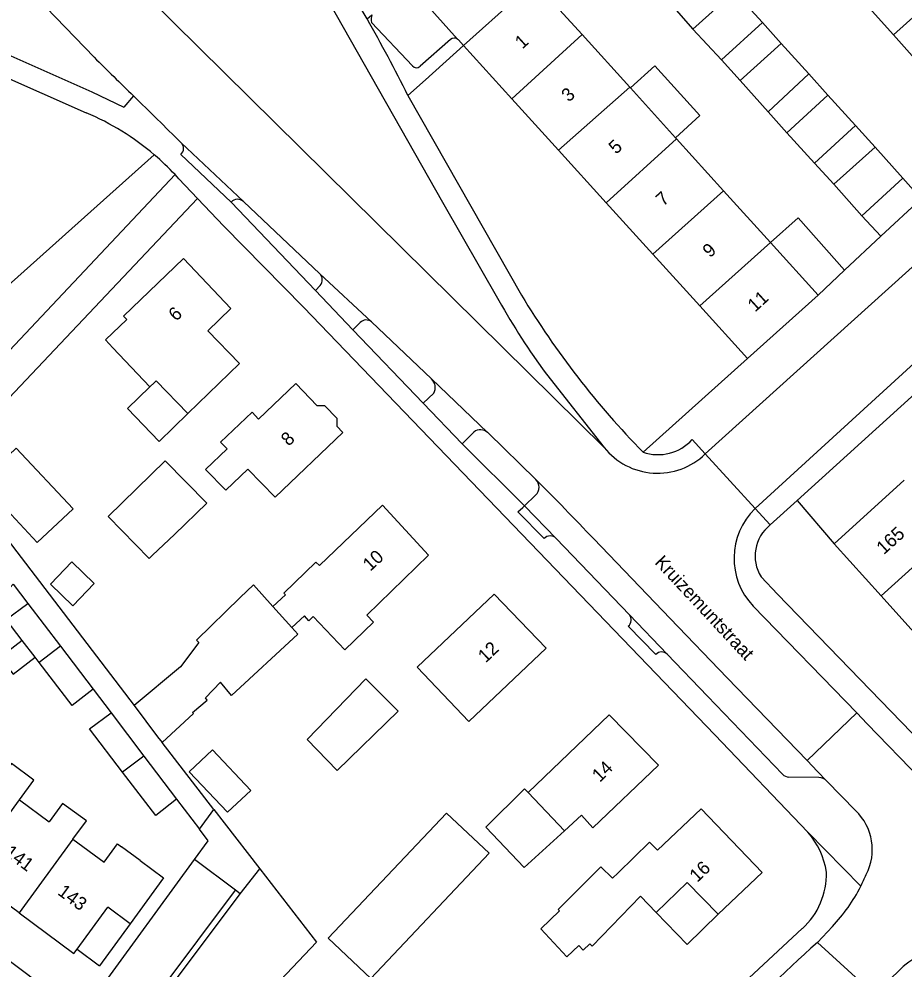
# Model space of a CAD drawing. Extents: x 194485 to 197793, y 468269 to 470822.
# Drawn here: x 195913.7 to 195993.6, y 470126.1 to 470211.8 of the extents above; entities that cross this region are included whole.
import ezdxf

# ---------------------------------------------------------------- set-up
doc = ezdxf.new("R2010")
doc.units = 0
for name, color, linetype in [('BGT grensvlak begroeid terreindeel', 7, 'Continuous'), ('BGT grensvlak gebouwinstallatie plus 1', 7, 'Continuous'), ('BGT grensvlak onbegroeid terreindeel', 7, 'Continuous'), ('BGT grensvlak onbegroeid terreindeel LR', 7, 'Continuous'), ('BGT grensvlak overig bouwwerk uitbreiding populatie', 7, 'Continuous'), ('BGT grensvlak pand op maaiveld', 7, 'Continuous'), ('BGT grensvlak pand op maaiveld LR', 7, 'Continuous'), ('BGT grensvlak wegdeel', 7, 'Continuous'), ('BGT tekst huisnummerreeks', 7, 'Continuous'), ('BGT tekst openbare ruimte label weg', 7, 'Continuous')]:
    doc.layers.add(name, color=color, linetype=linetype)

msp = doc.modelspace()

# ---------------------------------------------------------------- linework, layer by layer
at = {"layer": 'BGT grensvlak begroeid terreindeel'}
msp.add_lwpolyline([(195892.778, 470201.93), (195909.563, 470184.955), (195925.914, 470199.558)], dxfattribs=at)
at = {"layer": 'BGT grensvlak gebouwinstallatie plus 1'}
for p, q in [((195978.304, 470214.298), (195980.852, 470211.509)), ((195990.189, 470213.141), (195992.673, 470210.403)), ((195974.552, 470210.9), (195977.125, 470208.137)), ((195982.512, 470209.625), (195985.021, 470206.861)), ((195978.81, 470206.265), (195981.358, 470203.451)), ((195986.745, 470204.939), (195989.241, 470202.213)), ((195985.527, 470198.816), (195983.043, 470201.554)), ((195991.003, 470200.24), (195993.5, 470197.451)), ((195989.823, 470194.066), (195987.289, 470196.906)), ((195984.052, 470193.885), (195981.565, 470191.644)), ((195988.258, 470189.149), (195984.052, 470193.885)), ((195988.258, 470189.149), (195985.861, 470186.904)), ((195931.16, 470145.831), (195929.058, 470143.858)), ((195934.623, 470142.178), (195931.16, 470145.831)), ((195929.058, 470143.858), (195932.522, 470140.205)), ((195932.522, 470140.205), (195934.623, 470142.178)), ((195971.235, 470131.157), (195974.043, 470128.272)), ((195974.043, 470128.272), (195976.843, 470130.997)), ((195923.738, 470130.147), (195920.97, 470126.343)), ((195918.941, 470127.852), (195920.97, 470126.343))]:
    msp.add_line(p, q, dxfattribs=at)
for points in [[(195972.989, 470201.104), (195975.19, 470203.099), (195971.109, 470207.602), (195968.908, 470205.607)], [(195928.95, 470176.205), (195926.347, 470173.681), (195923.49, 470176.671), (195925.524, 470178.615)], [(195913.453, 470173.065), (195910.216, 470170.036), (195915.338, 470164.565), (195918.574, 470167.594), (195913.453, 470173.065)], [(195911.523, 470158.998), (195913.163, 470160.805), (195914.491, 470159.068)], [(195913.995, 470155.706), (195912.006, 470154.181), (195913.164, 470152.67), (195915.154, 470154.194)]]:
    msp.add_lwpolyline(points, dxfattribs=at)
at = {"layer": 'BGT grensvlak onbegroeid terreindeel'}
for p, q in [((195991.522, 470192.207), (195988.258, 470189.149)), ((195979.496, 470181.164), (195970.05, 470172.705))]:
    msp.add_line(p, q, dxfattribs=at)
at = {"layer": 'BGT grensvlak onbegroeid terreindeel LR'}
msp.add_line((195983.972, 470168.344), (195987.324, 470164.441), dxfattribs=at)
at = {"layer": 'BGT grensvlak overig bouwwerk uitbreiding populatie'}
for p, q in [((195918.456, 470162.803), (195916.525, 470160.794)), ((195920.478, 470160.86), (195918.456, 470162.803)), ((195916.525, 470160.794), (195918.548, 470158.851)), ((195918.548, 470158.851), (195920.478, 470160.86))]:
    msp.add_line(p, q, dxfattribs=at)
at = {"layer": 'BGT grensvlak pand op maaiveld'}
for p, q in [((195953.84, 470209.425), (195960.231, 470215.178)), ((195960.231, 470215.178), (195964.546, 470210.418)), ((195974.552, 470210.9), (195978.304, 470214.298)), ((195992.673, 470210.403), (195996.349, 470213.724)), ((195972.841, 470212.849), (195974.552, 470210.9)), ((195980.852, 470211.509), (195977.125, 470208.137)), ((195980.852, 470211.509), (195982.512, 470209.625)), ((195964.546, 470210.418), (195968.855, 470205.665)), ((195994.371, 470208.493), (195992.673, 470210.403)), ((195958.192, 470204.631), (195953.84, 470209.425)), ((195978.81, 470206.265), (195982.512, 470209.625)), ((195977.125, 470208.137), (195978.81, 470206.265)), ((195985.021, 470206.861), (195981.358, 470203.451)), ((195985.021, 470206.861), (195986.745, 470204.939)), ((195968.855, 470205.665), (195968.908, 470205.607)), ((195968.908, 470205.607), (195972.989, 470201.104)), ((195962.406, 470199.989), (195958.192, 470204.631)), ((195983.043, 470201.554), (195986.745, 470204.939)), ((195981.358, 470203.451), (195983.043, 470201.554)), ((195989.241, 470202.213), (195985.527, 470198.816)), ((195989.241, 470202.213), (195991.003, 470200.24)), ((195972.989, 470201.104), (195973.065, 470201.02)), ((195973.065, 470201.02), (195977.321, 470196.325)), ((195966.733, 470195.223), (195962.406, 470199.989)), ((195987.289, 470196.906), (195991.003, 470200.24)), ((195985.527, 470198.816), (195987.289, 470196.906)), ((195993.5, 470197.451), (195989.823, 470194.066)), ((195993.5, 470197.451), (195995.185, 470195.579)), ((195977.321, 470196.325), (195981.565, 470191.644)), ((195970.937, 470190.592), (195966.733, 470195.223)), ((195991.522, 470192.207), (195995.185, 470195.579)), ((195989.823, 470194.066), (195991.522, 470192.207)), ((195985.861, 470186.904), (195981.565, 470191.644)), ((195975.167, 470185.932), (195970.937, 470190.592)), ((195979.496, 470181.164), (195985.861, 470186.904)), ((195932.82, 470185.69), (195930.739, 470183.672)), ((195975.167, 470185.932), (195979.496, 470181.164)), ((195923.435, 470184.688), (195923.13, 470184.99)), ((195925.524, 470178.615), (195922.165, 470182.13)), ((195928.95, 470176.205), (195926.085, 470179.158)), ((195941.309, 470176.904), (195940.628, 470176.91)), ((195942.388, 470175.778), (195941.309, 470176.904)), ((195942.388, 470175.778), (195942.388, 470175.073)), ((195993.639, 470170.193), (195987.324, 470164.441)), ((195925.742, 470163.408), (195927.746, 470165.269)), ((195987.324, 470164.441), (195991.549, 470159.748)), ((195936.614, 470158.789), (195937.751, 470159.822)), ((195991.549, 470159.748), (195995.811, 470155.014)), ((195912.545, 470157.598), (195914.491, 470159.068)), ((195914.491, 470159.068), (195917.449, 470155.198)), ((195939.467, 470157.934), (195938.323, 470156.894)), ((195913.995, 470155.706), (195912.545, 470157.598)), ((195938.323, 470156.894), (195938.333, 470156.882)), ((195915.154, 470154.194), (195913.995, 470155.706)), ((195917.449, 470155.198), (195920.407, 470151.328)), ((195915.516, 470153.722), (195915.154, 470154.194)), ((195922.016, 470149.177), (195924.974, 470145.282)), ((195926.619, 470146.494), (195929.445, 470149.113)), ((195924.974, 470145.282), (195927.932, 470141.386)), ((195913.738, 470141.316), (195916.427, 470139.34)), ((195918.569, 470137.767), (195921.381, 470135.701)), ((195924.64, 470135.838), (195922.942, 470137.094)), ((195913.695, 470131.129), (195908.873, 470134.695)), ((195971.235, 470131.157), (195974.048, 470133.873)), ((195976.843, 470130.997), (195974.048, 470133.873)), ((195969.811, 470132.641), (195971.235, 470131.157)), ((195918.941, 470127.852), (195921.724, 470131.645)), ((195923.738, 470130.147), (195921.724, 470131.645)), ((195962.497, 470131.311), (195960.835, 470129.672)), ((195960.835, 470129.672), (195963.166, 470127.156)), ((195963.166, 470127.156), (195964.258, 470128.167)), ((195964.258, 470128.167), (195964.631, 470127.764)), ((195964.631, 470127.764), (195965.25, 470128.339))]:
    msp.add_line(p, q, dxfattribs=at)
for points in [[(195923.13, 470184.99), (195928.56, 470190.21), (195932.82, 470185.69)], [(195922.165, 470182.13), (195921.512, 470182.869), (195923.435, 470184.688)], [(195930.739, 470183.672), (195933.604, 470180.718), (195928.95, 470176.205)], [(195926.085, 470179.158), (195925.93, 470179.008), (195925.524, 470178.615)], [(195932.377, 470169.284), (195930.552, 470171.156), (195932.486, 470173.02), (195931.89, 470173.619), (195934.74, 470176.332), (195935.323, 470175.695), (195938.706, 470178.916), (195940.628, 470176.91)], [(195942.388, 470175.073), (195942.953, 470174.484), (195936.821, 470168.652), (195934.375, 470171.186), (195932.377, 470169.284)], [(195926.89, 470171.941), (195921.756, 470166.896), (195925.458, 470163.128), (195925.742, 470163.408)], [(195927.746, 470165.269), (195930.646, 470168.118), (195926.89, 470171.941)], [(195937.751, 470159.822), (195937.605, 470159.983), (195940.505, 470162.772), (195940.822, 470162.479), (195946.509, 470167.931), (195950.691, 470163.411), (195945.11, 470158.004)], [(195933.667, 470159.61), (195934.867, 470160.728), (195936.614, 470158.789)], [(195933.667, 470159.61), (195929.736, 470155.73), (195929.923, 470155.541)], [(195954.308, 470148.394), (195949.644, 470153.297), (195956.615, 470159.89), (195961.292, 470155.012), (195954.308, 470148.394)], [(195940.259, 470157.87), (195939.861, 470157.5), (195939.467, 470157.934)], [(195945.11, 470158.004), (195945.721, 470157.364), (195943.116, 470154.877), (195940.259, 470157.87)], [(195938.333, 470156.882), (195938.864, 470156.292), (195932.874, 470150.739), (195931.897, 470151.94), (195930.544, 470150.544)], [(195929.923, 470155.541), (195928.271, 470153.351), (195924.088, 470149.842)], [(195920.407, 470151.328), (195918.487, 470149.845), (195915.516, 470153.722)], [(195939.714, 470146.787), (195942.439, 470143.985), (195947.948, 470149.323), (195945.02, 470152.252), (195939.714, 470146.787)], [(195929.445, 470149.113), (195929.366, 470149.201), (195930.687, 470150.336), (195930.544, 470150.544)], [(195924.088, 470149.842), (195926.201, 470147.005), (195926.619, 470146.494)], [(195923.047, 470143.831), (195920.057, 470147.745), (195922.016, 470149.177)], [(195965.523, 470138.799), (195971.445, 470144.467), (195966.983, 470148.989), (195959.668, 470141.977)], [(195913.738, 470141.316), (195915.022, 470143.102), (195913.024, 470144.594), (195911.715, 470142.802)], [(195927.932, 470141.386), (195926.037, 470139.916), (195923.047, 470143.831)], [(195962.971, 470138.544), (195959.323, 470135.222), (195955.85, 470138.861), (195959.348, 470142.309), (195959.668, 470141.977)], [(195918.569, 470137.767), (195919.783, 470139.442), (195917.617, 470140.996), (195916.427, 470139.34)], [(195952.299, 470140.137), (195956.145, 470136.508), (195945.474, 470125.199), (195941.628, 470128.828), (195952.299, 470140.137)], [(195965.523, 470138.799), (195964.492, 470139.939), (195962.971, 470138.544)], [(195967.795, 470134.741), (195970.645, 470137.492), (195971.355, 470136.779), (195975.298, 470140.519), (195980.825, 470134.763), (195976.843, 470130.997)], [(195921.381, 470135.701), (195922.598, 470137.349), (195922.942, 470137.094)], [(195924.64, 470135.838), (195926.745, 470134.279), (195923.738, 470130.147)], [(195967.795, 470134.741), (195967.302, 470134.265), (195966.242, 470135.276), (195962.381, 470131.436), (195962.497, 470131.311)], [(195965.25, 470128.339), (195965.445, 470128.129), (195969.811, 470132.641)], [(195913.695, 470131.129), (195918.654, 470127.461), (195918.941, 470127.852)]]:
    msp.add_lwpolyline(points, dxfattribs=at)
at = {"layer": 'BGT grensvlak pand op maaiveld LR'}
for p, q in [((195964.546, 470210.418), (195958.192, 470204.631)), ((195962.406, 470199.989), (195968.855, 470205.665)), ((195973.065, 470201.02), (195966.733, 470195.223)), ((195970.937, 470190.592), (195977.321, 470196.325)), ((195981.565, 470191.644), (195975.167, 470185.932)), ((195991.549, 470159.748), (195997.883, 470165.482)), ((195936.614, 470158.789), (195936.626, 470158.776)), ((195936.626, 470158.776), (195938.323, 470156.894)), ((195917.449, 470155.198), (195915.516, 470153.722)), ((195924.974, 470145.282), (195923.047, 470143.831)), ((195959.668, 470141.977), (195962.971, 470138.544)), ((195908.873, 470134.695), (195913.738, 470141.316)), ((195918.569, 470137.767), (195913.695, 470131.129))]:
    msp.add_line(p, q, dxfattribs=at)
at = {"layer": 'BGT grensvlak wegdeel'}
for p, q in [((195966.53, 470173.152), (195919.801, 470219.279)), ((195953.296, 470210.014), (195948.785, 470215.068)), ((195920.478, 470208.371), (195914.702, 470214.368)), ((195945.126, 470211.824), (195945.567, 470212.215)), ((195949.229, 470207.581), (195945.535, 470211.497)), ((195905.839, 470209.521), (195919.771, 470203.357)), ((195952.675, 470209.982), (195949.922, 470207.551)), ((195953.84, 470209.425), (195953.378, 470209.941)), ((195924.032, 470204.875), (195923.159, 470203.861)), ((195948.814, 470204.928), (195959.068, 470186.9)), ((195933.963, 470195.35), (195928.35, 470200.656)), ((195932.846, 470195.298), (195928.313, 470199.597)), ((195929.825, 470195.614), (195907.311, 470171.815)), ((195929.825, 470195.614), (195932.195, 470193.12)), ((195932.846, 470195.298), (195940.466, 470187.323)), ((195940.867, 470188.829), (195933.963, 470195.35)), ((195975.662, 470172.554), (195995.799, 470190.745)), ((195945.525, 470184.476), (195940.867, 470188.829)), ((195940.894, 470187.772), (195940.466, 470187.323)), ((195940.466, 470187.323), (195943.858, 470183.773)), ((195950.962, 470179.335), (195945.525, 470184.476)), ((195944.503, 470184.412), (195943.858, 470183.773)), ((195943.858, 470183.773), (195950.203, 470177.131)), ((195980.179, 470167.63), (195997.67, 470183.644)), ((195999.816, 470182.754), (195983.972, 470168.344)), ((195956.02, 470174.487), (195950.962, 470179.335)), ((195961.327, 470179.752), (195966.53, 470173.152)), ((195950.203, 470177.131), (195951.148, 470178.034)), ((195950.203, 470177.131), (195953.713, 470173.484)), ((195953.713, 470173.484), (195954.785, 470174.536)), ((195959.351, 470167.874), (195953.713, 470173.484)), ((195974.502, 470173.853), (195975.662, 470172.554)), ((195980.179, 470167.63), (195975.662, 470172.554)), ((195907.311, 470171.815), (195924.088, 470149.842)), ((195959.351, 470167.874), (195960.351, 470168.845)), ((195983.972, 470168.344), (195981.536, 470166.143)), ((195962.201, 470164.936), (195959.351, 470167.874)), ((195980.179, 470167.63), (195981.536, 470166.143)), ((195968.815, 470158.042), (195962.201, 470164.936)), ((195989.347, 470149.178), (195980.011, 470158.803)), ((195972.225, 470154.489), (195968.815, 470158.042)), ((195971.215, 470154.452), (195968.723, 470157.008)), ((195920.407, 470151.328), (195922.016, 470149.177)), ((195984.863, 470144.869), (195989.347, 470149.178)), ((195931.301, 470140.466), (195926.619, 470146.494)), ((195985.937, 470143.349), (195983.216, 470143.387)), ((195989.267, 470140.34), (195986.635, 470143.035)), ((195927.932, 470141.386), (195929.986, 470138.679)), ((195929.986, 470138.679), (195931.301, 470140.466)), ((195989.72, 470133.53), (195984.928, 470138.399)), ((195919.326, 470121.921), (195929.539, 470135.938)), ((195933.236, 470133.163), (195929.539, 470135.938)), ((195933.66, 470132.845), (195935.459, 470135.085)), ((195922.841, 470119.315), (195933.236, 470133.163)), ((195933.66, 470132.845), (195933.236, 470133.163)), ((195923.267, 470118.999), (195933.66, 470132.845)), ((195985.799, 470128.459), (195987.157, 470129.901)), ((195985.799, 470128.459), (195990.95, 470123.783)), ((195993.31, 470126.056), (195990.95, 470123.783))]:
    msp.add_line(p, q, dxfattribs=at)
for points in [[(195941.694, 470213.326), (195951.944, 470195.296), (195957.036, 470186.406)], [(195907.5, 470210.902), (195920.286, 470205.237), (195923.159, 470203.861)], [(195953.84, 470209.425), (195950.396, 470206.344), (195948.814, 470204.928)], [(195927.787, 470197.772), (195909.427, 470178.305), (195894.966, 470194.456)], [(195929.825, 470195.614), (195928.143, 470197.385), (195927.966, 470197.58), (195927.787, 470197.772)], [(195932.195, 470193.12), (195939.376, 470185.821), (195976.549, 470147.195), (195984.928, 470138.399)], [(195960.371, 470170.254), (195956.052, 470174.456), (195956.02, 470174.487)], [(195961.119, 470164.921), (195958.759, 470167.315), (195959.183, 470167.716), (195959.351, 470167.874)], [(195965.598, 470164.892), (195972.491, 470157.69), (195977.66, 470152.329), (195984.863, 470144.869)], [(196017.584, 470123.377), (195982.183, 470159.901), (195980.71, 470161.455)], [(195982.656, 470143.633), (195975.877, 470150.703), (195972.225, 470154.489)], [(196000, 470138.198), (195990.301, 470148.195), (195989.347, 470149.178)], [(195984.863, 470144.869), (195985.815, 470143.884), (195986.635, 470143.035)], [(195893.961, 470140.772), (195911.186, 470128.02), (195917.914, 470122.968)], [(195931.301, 470140.466), (195932.237, 470139.243), (195935.459, 470135.085)], [(195929.539, 470135.938), (195930.778, 470137.638), (195929.986, 470138.679)], [(195935.459, 470135.085), (195940.568, 470128.492), (195928.154, 470115.376)], [(195984.438, 470129.705), (195977.439, 470123.222), (195972.7, 470118.401), (195968.36, 470113.217), (195958.6, 470100.197)]]:
    msp.add_lwpolyline(points, dxfattribs=at)
for centre, radius, start, end in [((195832.918, 470147.364), 129.406, 29.87606, 42.1987), ((195946.655, 470211.807), 1.162, 159.43885, 195.45738), ((195832.737, 470147.284), 129.603, 26.40912, 29.86687), ((195953.006, 470209.606), 0.5, 54.53934, 131.36032), ((195953.025, 470209.627), 0.473, 41.65646, 54.98978), ((196957.792, 471259.34), 1476.671, 225.374643, 225.568075), ((195949.591, 470207.925), 0.499, 223.50154, 311.54088), ((197197.957, 471504.374), 1819.775, 225.569368, 225.759443), ((195910.51, 470181.516), 23.723, 49.50989, 67.02254), ((195927.838, 470200.144), 0.724, 310.95998, 45.03798), ((195910.355, 470181.366), 23.938, 43.26337, 49.46076), ((195933.432, 470194.729), 0.817, 49.48595, 135.84482), ((195940.304, 470188.286), 0.783, 318.96625, 43.96024), ((196014.153, 470218.529), 65.53, 209.35353, 216.28041), ((196026.1, 470227.413), 78.323, 211.14854, 224.30631), ((195945.047, 470183.92), 0.733, 49.28655, 137.88008), ((195950.188, 470178.561), 1.095, 331.25156, 45.02097), ((195955.373, 470173.779), 0.959, 47.59505, 127.86078), ((195971.385, 470176.734), 4.244, 251.66523, 317.25356), ((195971.367, 470176.997), 6.18, 218.48275, 314.02403), ((195959.671, 470169.559), 0.987, 313.60989, 44.76366), ((195762.858, 469972.485), 279.506, 43.50205, 45.03709), ((195984.509, 470163.132), 6.243, 133.91269, 223.90661), ((195983.761, 470163.334), 3.583, 128.38174, 211.63298), ((195961.667, 470164.399), 0.757, 45.17684, 136.41167), ((195968.255, 470157.571), 0.732, 309.77317, 40.05784), ((195971.739, 470153.963), 0.716, 47.24062, 136.95541), ((195983.219, 470144.155), 0.768, 222.80361, 269.76599), ((195985.889, 470142.309), 1.041, 44.20594, 87.35223), ((195985.9, 470136.838), 4.859, 332.39074, 46.12675), ((195979.741, 470133.775), 6.949, 8.47391, 41.71661), ((195979.904, 470134.654), 6.712, 312.4977, 1.24093), ((195976.195, 470140.381), 15.161, 333.13535, 337.52787), ((195976.14, 470140.402), 15.22, 316.37559, 333.16071), ((196084.431, 470018.409), 147.781, 131.86821, 141.60496), ((195998.08, 470121.057), 6.909, 111.88182, 133.65985)]:
    msp.add_arc(centre, radius, start, end, dxfattribs=at)

# ---------------------------------------------------------------- texts
at = {"layer": 'BGT tekst huisnummerreeks'}
for s, rotation, p in [('1', 42.2, (195959.15, 470209.063)), ('3', 42.2, (195963.347, 470204.267)), ('5', 42.2, (195967.614, 470199.56)), ('7', 42.2, (195971.883, 470194.864)), ('9', 42.2, (195976.099, 470190.217)), ('11', 42.2, (195980.166, 470185.312)), ('6', 43.3, (195927.879, 470184.477)), ('8', 43.8, (195938.047, 470173.202)), ('165', 42, (195991.796, 470163.412)), ('10', 42.8, (195945.417, 470161.908)), ('12', 43.8, (195955.841, 470153.636)), ('14', 44.6, (195966.154, 470142.866)), ('141', 323.5, (195912.305, 470136.386)), ('16', 43.8, (195974.946, 470133.819)), ('143', 323.5, (195917.103, 470132.838))]:
    msp.add_text(s, height=1.2, rotation=rotation, dxfattribs=at).set_placement(p)
at = {"layer": 'BGT tekst openbare ruimte label weg'}
msp.add_text('Kruizemuntstraat', height=1.2, rotation=313, dxfattribs=at).set_placement((195971.039, 470162.712))

doc.saveas('drawing.dxf')
